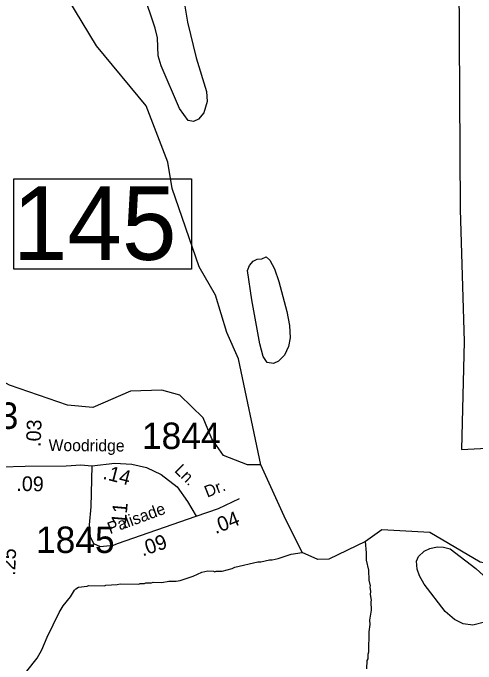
# Model space of a CAD drawing. Extents: x 1551653 to 1702041, y 811336 to 920032.
# Drawn here: x 1595676 to 1598261, y 891000 to 894635 of the extents above; entities that cross this region are included whole.
import ezdxf

# ---------------------------------------------------------------- set-up
doc = ezdxf.new("R2010")
doc.units = 0
for name, color, linetype in [('Old_Level_11', 7, 'Continuous'), ('Old_Level_17', 7, 'Continuous'), ('Old_Level_31', 7, 'Continuous'), ('Old_Level_32', 7, 'Continuous'), ('Old_Level_48', 7, 'Continuous'), ('Old_Level_59', 7, 'Continuous'), ('Old_Level_62', 7, 'Continuous'), ('Old_Level_8', 7, 'Continuous')]:
    doc.layers.add(name, color=color, linetype=linetype)

msp = doc.modelspace()

# ---------------------------------------------------------------- linework, layer by layer
at = {"layer": 'Old_Level_31'}
msp.add_lwpolyline([(1595680.117, 893708.653), (1596671.659, 893708.653), (1596671.659, 893205.251), (1595680.117, 893205.251), (1595680.117, 893708.653)], dxfattribs=at)
at = {"layer": 'Old_Level_32'}
msp.add_line((1596258.638, 891672.791), (1596698.661, 891825.537), dxfattribs=at)
for points in [[(1595610.467, 892102.095), (1595743.097, 892104.047), (1595973.25, 892105.999), (1596055.169, 892111.856), (1596115.633, 892105.999)], [(1596115.633, 892105.999), (1596109.8, 891877.128), (1596100.949, 891776.739), (1596106.849, 891711.781), (1596124.549, 891673.397), (1596162.901, 891655.681), (1596236.652, 891664.539), (1596258.638, 891672.791)], [(1596115.633, 892105.999), (1596244.362, 892121.617), (1596339.934, 892115.76), (1596421.853, 892098.191), (1596503.772, 892059.149), (1596591.542, 891988.873), (1596649.9, 891907.526), (1596698.661, 891825.537)], [(1596698.661, 891825.537), (1596823.49, 891868.484), (1596940.516, 891925.095)]]:
    msp.add_lwpolyline(points, dxfattribs=at)
at = {"layer": 'Old_Level_48'}
msp.add_lwpolyline([(1598160.502, 895785.819), (1598172.312, 893538.493), (1598194.498, 892800.862), (1598181.383, 892197.099), (1598430.591, 892210.225)], dxfattribs=at)
at = {"layer": 'Old_Level_59'}
for points in [[(1597059.634, 892111.487), (1596934.655, 892705.011), (1596869.654, 892850.7), (1596805.575, 893058.828), (1596715.66, 893218.256), (1596563.613, 893654.709), (1596540.648, 893802.859), (1596419.579, 894117.42), (1596140.936, 894451.732), (1595981.967, 894718.109), (1595937.589, 894895.172)], [(1597059.634, 892111.487), (1596984.585, 892113.025), (1596851.609, 892165.006), (1596786.608, 892258.202), (1596737.6, 892374.056), (1596606.572, 892501.496), (1596506.609, 892529.896), (1596331.597, 892523.539), (1596121.624, 892432.599), (1595980.65, 892445.312), (1595656.566, 892556.963), (1595068.579, 892880.74), (1594819.645, 892941.641), (1594352.639, 892947.792)], [(1600317.604, 890660.026), (1600309.607, 890719.286), (1600185.653, 890787.466), (1600012.692, 890955.096), (1599796.67, 891008.717), (1599590.592, 891180.346), (1599364.625, 891115.959), (1599297.675, 891123.956), (1599100.62, 891360.997), (1598986.611, 891537.341), (1598895.671, 891604.804), (1598805.723, 891628.408), (1598562.803, 891522.93), (1598489.57, 891530.081), (1598284.16, 891569.412), (1598003.731, 891733.886), (1597735.805, 891749.976), (1597643.828, 891683.749), (1597439.3, 891585.502), (1597377.67, 891583.171), (1597289.805, 891622.541), (1597189.637, 891826.567), (1597059.634, 892111.487)]]:
    msp.add_lwpolyline(points, dxfattribs=at)
at = {"layer": 'Old_Level_62'}
for points in [[(1596628.453, 894719.341), (1596649.164, 894584.827), (1596698.274, 894385.619), (1596755.688, 894196.151), (1596760.302, 894142.017), (1596740.822, 894078.554), (1596711.91, 894043.182), (1596683.612, 894029.854), (1596653.675, 894034.57), (1596605.283, 894101.827), (1596503.167, 894340.303), (1596486.557, 894396.692), (1596482.969, 894496.86), (1596470.358, 894551.199), (1596403.204, 894750.817)], [(1597089.264, 893273.722), (1597110.795, 893255.165), (1597135.606, 893206.568), (1597159.905, 893135.927), (1597205.837, 892968.81), (1597219.883, 892890.48), (1597224.189, 892822.3), (1597214.961, 892772.575), (1597191.791, 892725.106), (1597158.982, 892691.887), (1597130.685, 892678.559), (1597094.801, 892683.48), (1597073.578, 892717.929), (1597053.38, 892788.467), (1597009.397, 893033.606), (1596985.406, 893198.161), (1596996.068, 893225.945), (1597016.676, 893249.424), (1597038.924, 893260.907), (1597064.966, 893262.24), (1597089.264, 893273.722)], [(1597651.722, 890972.628), (1597654.491, 891020.61), (1597658.592, 891028.505), (1597659.002, 891054.546), (1597663.205, 891068.49), (1597665.051, 891180.448), (1597669.664, 891220.331), (1597668.024, 891244.322), (1597676.944, 891300.199), (1597675.713, 891348.283), (1597677.866, 891356.178), (1597672.33, 891388.269), (1597674.586, 891404.263), (1597670.997, 891428.356), (1597673.15, 891436.251), (1597665.666, 891468.444), (1597662.488, 891524.423), (1597649.467, 891580.607), (1597650.082, 891620.593), (1597643.828, 891683.749)], [(1598117.703, 891643.558), (1598260.83, 891532.933), (1598303.89, 891493.87), (1598350.54, 891440.762), (1598379.247, 891388.064), (1598388.269, 891347.771), (1598380.888, 891289.946), (1598354.026, 891254.677), (1598315.578, 891235.607), (1598243.093, 891217.358), (1598189.266, 891224.637), (1598141.797, 891247.808), (1598088.893, 891293.124), (1597972.629, 891445.888), (1597945.767, 891492.64), (1597932.644, 891528.934), (1597929.773, 891574.968), (1597940.436, 891600.703), (1597971.091, 891630.025), (1598003.489, 891645.199), (1598043.782, 891654.221), (1598079.769, 891653.401), (1598117.703, 891643.558)], [(1595752.427, 890960.632), (1595809.534, 891033.734), (1595836.294, 891079.255), (1595865.411, 891150.716), (1595933.591, 891287.588), (1595956.147, 891325.215), (1595996.952, 891374.53), (1596019.508, 891412.157), (1596025.659, 891420.052), (1596041.756, 891429.792), (1596089.841, 891434.918), (1596097.94, 891438.814), (1596185.805, 891437.276), (1596193.905, 891441.172), (1596257.881, 891444.145), (1596273.977, 891447.836), (1596377.836, 891446.093), (1596385.936, 891449.989), (1596409.927, 891449.579), (1596417.924, 891453.373), (1596449.912, 891452.86), (1596458.012, 891456.756), (1596505.994, 891455.936), (1596546.082, 891463.215), (1596586.067, 891462.6), (1596610.058, 891466.188), (1596682.441, 891491), (1596730.731, 891512.12), (1596762.822, 891519.604), (1596794.81, 891519.092), (1596802.807, 891514.888), (1596810.804, 891518.784), (1596842.792, 891518.272), (1596898.976, 891533.343), (1596915.175, 891541.032), (1597043.538, 891570.867), (1597059.532, 891570.56), (1597107.719, 891581.735), (1597123.713, 891581.53), (1597155.804, 891589.015), (1597228.187, 891613.723), (1597289.805, 891622.541)]]:
    msp.add_lwpolyline(points, dxfattribs=at)

# ---------------------------------------------------------------- texts
at = {"layer": 'Old_Level_11'}
for s, rotation, p in [('Woodridge', 359.619075, (1595874.129, 892189.553)), ('Ln.', 315.234619, (1596573.878, 892076.621)), ('Dr.', 21.529833, (1596760.099, 891928.776)), ('Palisade', 20.269656, (1596217.37, 891725.154))]:
    msp.add_text(s, height=65.6167, rotation=rotation, dxfattribs=at).set_placement(p)
at = {"layer": 'Old_Level_17'}
for s, rotation, p in [('.03', 87.744667, (1595829.473, 892211.473)), ('.14', 345.503703, (1596172.857, 892035.352)), ('.09', 358.94505, (1595693.919, 891967.077)), ('.11', 84.961483, (1596303.215, 891746.85)), ('.04', 21.529833, (1596806.87, 891724.922)), ('.09', 19.143492, (1596399.684, 891600.082)), ('.25', 87.569581, (1595686.911, 891492.094))]:
    msp.add_text(s, height=82.0208, rotation=rotation, dxfattribs=at).set_placement(p)
at = {"layer": 'Old_Level_31'}
msp.add_text('145', height=410.1042, dxfattribs=at).set_placement((1595673.751, 893256.748))
at = {"layer": 'Old_Level_8'}
for s, p in [('1843', (1595266.032, 892313.014)), ('1844', (1596395.6, 892200.886)), ('1845', (1595803.791, 891620.151))]:
    msp.add_text(s, height=147.6375, dxfattribs=at).set_placement(p)

doc.saveas('drawing.dxf')
